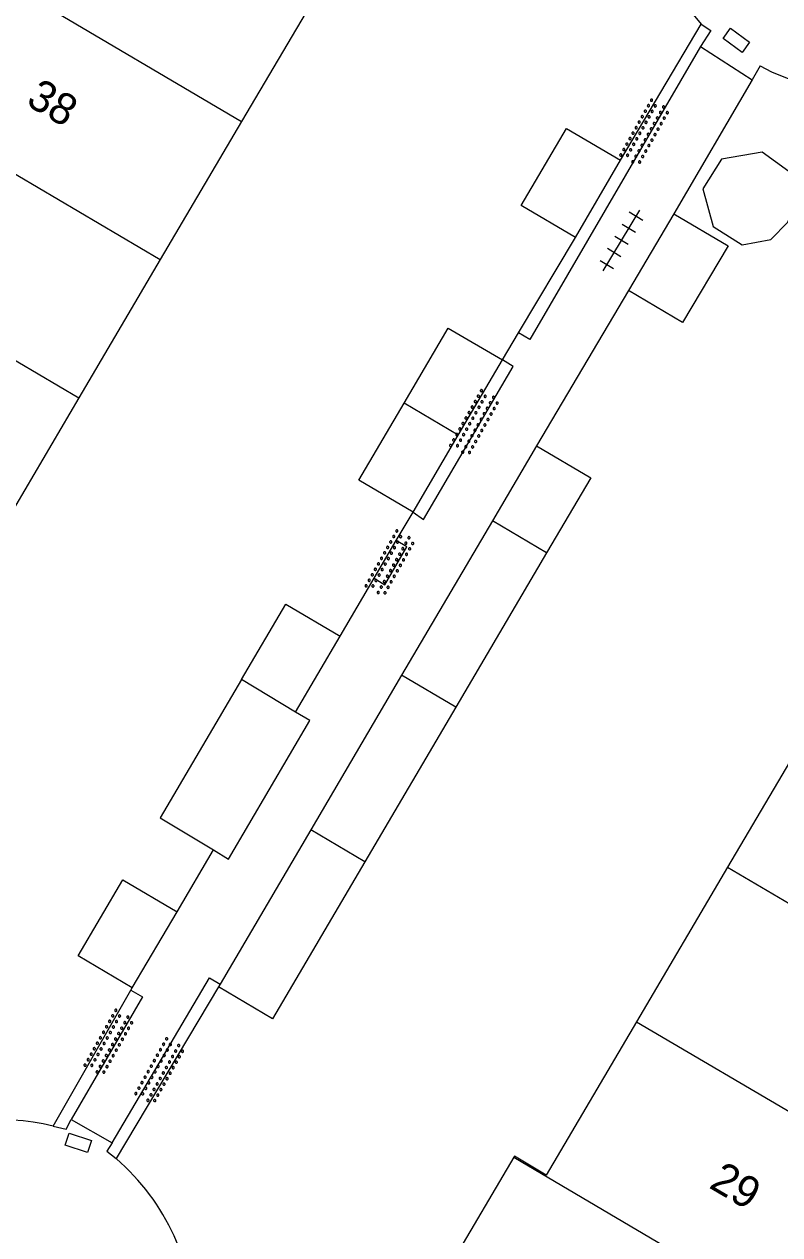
# Model space of a CAD drawing. Extents: x 132999 to 136000, y 398499 to 400501.
# Drawn here: x 133492.99 to 133517.03, y 399558.39 to 399596.9 of the extents above; entities that cross this region are included whole.
import ezdxf

# ---------------------------------------------------------------- set-up
doc = ezdxf.new("R2010")
doc.units = 0
for name, color, linetype in [('gg-afsc-erfafscheiding', 7, 'Continuous'), ('gg-afsc-muur', 7, 'Continuous'), ('gg-anno-huisnummerreeks BGT', 7, 'Continuous'), ('gg-bbg-bijgebouw', 7, 'Continuous'), ('gg-bbg-gedigitaliseerde bebouwing', 7, 'Continuous'), ('gg-bbg-gedigitaliseerde bijgebouw', 7, 'Continuous'), ('gg-bbg-tussenscheiding', 7, 'Continuous'), ('gg-knt-verharding', 7, 'Continuous'), ('gt-symb-kolk center center', 7, 'Continuous'), ('gt-symb-overige verharding', 7, 'Continuous'), ('gt-symb-tegel verharding', 7, 'Continuous')]:
    doc.layers.add(name, color=color, linetype=linetype)

# ---------------------------------------------------------------- blocks, each defined once
blk = doc.blocks.new('gt0-OVH')
at = {"layer": 'gt-symb-overige verharding'}
for points in [[(-0.972, 0.298), (-0.967, 0.308), (-0.965, 0.319), (-0.966, 0.33), (-0.971, 0.34), (-0.978, 0.348), (-0.988, 0.353), (-0.999, 0.355), (-1.01, 0.354), (-1.02, 0.349), (-1.028, 0.342), (-1.033, 0.332), (-1.035, 0.321), (-1.034, 0.31), (-1.029, 0.3), (-1.022, 0.292), (-1.012, 0.287), (-1.001, 0.285), (-0.99, 0.286), (-0.98, 0.291)], [(-0.872, 0.106), (-0.867, 0.116), (-0.865, 0.126), (-0.866, 0.137), (-0.871, 0.147), (-0.878, 0.156), (-0.888, 0.161), (-0.899, 0.163), (-0.91, 0.162), (-0.92, 0.157), (-0.928, 0.15), (-0.933, 0.14), (-0.935, 0.129), (-0.934, 0.118), (-0.929, 0.108), (-0.922, 0.1), (-0.912, 0.095), (-0.901, 0.092), (-0.89, 0.094), (-0.88, 0.098)], [(-0.772, 0.298), (-0.767, 0.308), (-0.765, 0.319), (-0.766, 0.33), (-0.771, 0.34), (-0.778, 0.348), (-0.788, 0.353), (-0.799, 0.355), (-0.81, 0.354), (-0.82, 0.349), (-0.828, 0.342), (-0.833, 0.332), (-0.835, 0.321), (-0.834, 0.31), (-0.829, 0.3), (-0.822, 0.292), (-0.812, 0.287), (-0.801, 0.285), (-0.79, 0.286), (-0.78, 0.291)], [(-0.672, 0.106), (-0.667, 0.116), (-0.665, 0.126), (-0.666, 0.137), (-0.671, 0.147), (-0.678, 0.156), (-0.688, 0.161), (-0.699, 0.163), (-0.71, 0.162), (-0.72, 0.157), (-0.728, 0.15), (-0.733, 0.14), (-0.735, 0.129), (-0.734, 0.118), (-0.729, 0.108), (-0.722, 0.1), (-0.712, 0.095), (-0.701, 0.092), (-0.69, 0.094), (-0.68, 0.098)], [(-0.572, 0.298), (-0.567, 0.308), (-0.565, 0.319), (-0.566, 0.33), (-0.571, 0.34), (-0.578, 0.348), (-0.588, 0.353), (-0.599, 0.355), (-0.61, 0.354), (-0.62, 0.349), (-0.628, 0.342), (-0.633, 0.332), (-0.635, 0.321), (-0.634, 0.31), (-0.629, 0.3), (-0.622, 0.292), (-0.612, 0.287), (-0.601, 0.285), (-0.59, 0.286), (-0.58, 0.291)], [(-0.472, 0.106), (-0.467, 0.116), (-0.465, 0.126), (-0.466, 0.137), (-0.471, 0.147), (-0.478, 0.156), (-0.488, 0.161), (-0.499, 0.163), (-0.51, 0.162), (-0.52, 0.157), (-0.528, 0.15), (-0.533, 0.14), (-0.535, 0.129), (-0.534, 0.118), (-0.529, 0.108), (-0.522, 0.1), (-0.512, 0.095), (-0.501, 0.092), (-0.49, 0.094), (-0.48, 0.098)], [(-0.372, 0.298), (-0.367, 0.308), (-0.365, 0.319), (-0.366, 0.33), (-0.371, 0.34), (-0.378, 0.348), (-0.388, 0.353), (-0.399, 0.355), (-0.41, 0.354), (-0.42, 0.349), (-0.428, 0.342), (-0.433, 0.332), (-0.435, 0.321), (-0.434, 0.31), (-0.429, 0.3), (-0.422, 0.292), (-0.412, 0.287), (-0.401, 0.285), (-0.39, 0.286), (-0.38, 0.291)], [(-0.272, 0.106), (-0.267, 0.116), (-0.265, 0.126), (-0.266, 0.137), (-0.271, 0.147), (-0.278, 0.156), (-0.288, 0.161), (-0.299, 0.163), (-0.31, 0.162), (-0.32, 0.157), (-0.328, 0.15), (-0.333, 0.14), (-0.335, 0.129), (-0.334, 0.118), (-0.329, 0.108), (-0.322, 0.1), (-0.312, 0.095), (-0.301, 0.092), (-0.29, 0.094), (-0.28, 0.098)], [(-0.172, 0.298), (-0.167, 0.308), (-0.165, 0.319), (-0.166, 0.33), (-0.171, 0.34), (-0.178, 0.348), (-0.188, 0.353), (-0.199, 0.355), (-0.21, 0.354), (-0.22, 0.349), (-0.228, 0.342), (-0.233, 0.332), (-0.235, 0.321), (-0.234, 0.31), (-0.229, 0.3), (-0.222, 0.292), (-0.212, 0.287), (-0.201, 0.285), (-0.19, 0.286), (-0.18, 0.291)], [(-0.072, 0.106), (-0.067, 0.116), (-0.065, 0.126), (-0.066, 0.137), (-0.071, 0.147), (-0.078, 0.156), (-0.088, 0.161), (-0.099, 0.163), (-0.11, 0.162), (-0.12, 0.157), (-0.128, 0.15), (-0.133, 0.14), (-0.135, 0.129), (-0.134, 0.118), (-0.129, 0.108), (-0.122, 0.1), (-0.112, 0.095), (-0.101, 0.092), (-0.09, 0.094), (-0.08, 0.098)], [(0.028, 0.298), (0.033, 0.308), (0.035, 0.319), (0.034, 0.33), (0.029, 0.34), (0.022, 0.348), (0.012, 0.353), (0.001, 0.355), (-0.01, 0.354), (-0.02, 0.349), (-0.028, 0.342), (-0.033, 0.332), (-0.035, 0.321), (-0.034, 0.31), (-0.029, 0.3), (-0.022, 0.292), (-0.012, 0.287), (-0.001, 0.285), (0.01, 0.286), (0.02, 0.291)], [(0.128, 0.106), (0.133, 0.116), (0.135, 0.126), (0.134, 0.137), (0.129, 0.147), (0.122, 0.156), (0.112, 0.161), (0.101, 0.163), (0.09, 0.162), (0.08, 0.157), (0.072, 0.15), (0.067, 0.14), (0.065, 0.129), (0.066, 0.118), (0.071, 0.108), (0.078, 0.1), (0.088, 0.095), (0.099, 0.092), (0.11, 0.094), (0.12, 0.098)], [(0.228, 0.298), (0.233, 0.308), (0.235, 0.319), (0.234, 0.33), (0.229, 0.34), (0.222, 0.348), (0.212, 0.353), (0.201, 0.355), (0.19, 0.354), (0.18, 0.349), (0.172, 0.342), (0.167, 0.332), (0.165, 0.321), (0.166, 0.31), (0.171, 0.3), (0.178, 0.292), (0.188, 0.287), (0.199, 0.285), (0.21, 0.286), (0.22, 0.291)], [(0.328, 0.106), (0.333, 0.116), (0.335, 0.126), (0.334, 0.137), (0.329, 0.147), (0.322, 0.156), (0.312, 0.161), (0.301, 0.163), (0.29, 0.162), (0.28, 0.157), (0.272, 0.15), (0.267, 0.14), (0.265, 0.129), (0.266, 0.118), (0.271, 0.108), (0.278, 0.1), (0.288, 0.095), (0.299, 0.092), (0.31, 0.094), (0.32, 0.098)], [(0.428, 0.298), (0.433, 0.308), (0.435, 0.319), (0.434, 0.33), (0.429, 0.34), (0.422, 0.348), (0.412, 0.353), (0.401, 0.355), (0.39, 0.354), (0.38, 0.349), (0.372, 0.342), (0.367, 0.332), (0.365, 0.321), (0.366, 0.31), (0.371, 0.3), (0.378, 0.292), (0.388, 0.287), (0.399, 0.285), (0.41, 0.286), (0.42, 0.291)], [(0.528, 0.106), (0.533, 0.116), (0.535, 0.126), (0.534, 0.137), (0.529, 0.147), (0.522, 0.156), (0.512, 0.161), (0.501, 0.163), (0.49, 0.162), (0.48, 0.157), (0.472, 0.15), (0.467, 0.14), (0.465, 0.129), (0.466, 0.118), (0.471, 0.108), (0.478, 0.1), (0.488, 0.095), (0.499, 0.092), (0.51, 0.094), (0.52, 0.098)], [(0.628, 0.298), (0.633, 0.308), (0.635, 0.319), (0.634, 0.33), (0.629, 0.34), (0.622, 0.348), (0.612, 0.353), (0.601, 0.355), (0.59, 0.354), (0.58, 0.349), (0.572, 0.342), (0.567, 0.332), (0.565, 0.321), (0.566, 0.31), (0.571, 0.3), (0.578, 0.292), (0.588, 0.287), (0.599, 0.285), (0.61, 0.286), (0.62, 0.291)], [(0.728, 0.106), (0.733, 0.116), (0.735, 0.126), (0.734, 0.137), (0.729, 0.147), (0.722, 0.156), (0.712, 0.161), (0.701, 0.163), (0.69, 0.162), (0.68, 0.157), (0.672, 0.15), (0.667, 0.14), (0.665, 0.129), (0.666, 0.118), (0.671, 0.108), (0.678, 0.1), (0.688, 0.095), (0.699, 0.092), (0.71, 0.094), (0.72, 0.098)], [(0.828, 0.298), (0.833, 0.308), (0.835, 0.319), (0.834, 0.33), (0.829, 0.34), (0.822, 0.348), (0.812, 0.353), (0.801, 0.355), (0.79, 0.354), (0.78, 0.349), (0.772, 0.342), (0.767, 0.332), (0.765, 0.321), (0.766, 0.31), (0.771, 0.3), (0.778, 0.292), (0.788, 0.287), (0.799, 0.285), (0.81, 0.286), (0.82, 0.291)], [(0.928, 0.106), (0.933, 0.116), (0.935, 0.126), (0.934, 0.137), (0.929, 0.147), (0.922, 0.156), (0.912, 0.161), (0.901, 0.163), (0.89, 0.162), (0.88, 0.157), (0.872, 0.15), (0.867, 0.14), (0.865, 0.129), (0.866, 0.118), (0.871, 0.108), (0.878, 0.1), (0.888, 0.095), (0.899, 0.092), (0.91, 0.094), (0.92, 0.098)], [(1.028, 0.298), (1.033, 0.308), (1.035, 0.319), (1.034, 0.33), (1.029, 0.34), (1.022, 0.348), (1.012, 0.353), (1.001, 0.355), (0.99, 0.354), (0.98, 0.349), (0.972, 0.342), (0.967, 0.332), (0.965, 0.321), (0.966, 0.31), (0.971, 0.3), (0.978, 0.292), (0.988, 0.287), (0.999, 0.285), (1.01, 0.286), (1.02, 0.291)], [(-0.972, -0.142), (-0.967, -0.132), (-0.965, -0.121), (-0.966, -0.11), (-0.971, -0.1), (-0.978, -0.092), (-0.988, -0.087), (-0.999, -0.085), (-1.01, -0.086), (-1.02, -0.091), (-1.028, -0.098), (-1.033, -0.108), (-1.035, -0.119), (-1.034, -0.13), (-1.029, -0.14), (-1.022, -0.148), (-1.012, -0.153), (-1.001, -0.155), (-0.99, -0.154), (-0.98, -0.149)], [(-0.872, -0.334), (-0.867, -0.324), (-0.865, -0.314), (-0.866, -0.303), (-0.871, -0.293), (-0.878, -0.284), (-0.888, -0.279), (-0.899, -0.277), (-0.91, -0.278), (-0.92, -0.283), (-0.928, -0.29), (-0.933, -0.3), (-0.935, -0.311), (-0.934, -0.322), (-0.929, -0.332), (-0.922, -0.34), (-0.912, -0.345), (-0.901, -0.348), (-0.89, -0.346), (-0.88, -0.342)], [(-0.772, -0.142), (-0.767, -0.132), (-0.765, -0.121), (-0.766, -0.11), (-0.771, -0.1), (-0.778, -0.092), (-0.788, -0.087), (-0.799, -0.085), (-0.81, -0.086), (-0.82, -0.091), (-0.828, -0.098), (-0.833, -0.108), (-0.835, -0.119), (-0.834, -0.13), (-0.829, -0.14), (-0.822, -0.148), (-0.812, -0.153), (-0.801, -0.155), (-0.79, -0.154), (-0.78, -0.149)], [(-0.672, -0.334), (-0.667, -0.324), (-0.665, -0.314), (-0.666, -0.303), (-0.671, -0.293), (-0.678, -0.284), (-0.688, -0.279), (-0.699, -0.277), (-0.71, -0.278), (-0.72, -0.283), (-0.728, -0.29), (-0.733, -0.3), (-0.735, -0.311), (-0.734, -0.322), (-0.729, -0.332), (-0.722, -0.34), (-0.712, -0.345), (-0.701, -0.348), (-0.69, -0.346), (-0.68, -0.342)], [(-0.572, -0.142), (-0.567, -0.132), (-0.565, -0.121), (-0.566, -0.11), (-0.571, -0.1), (-0.578, -0.092), (-0.588, -0.087), (-0.599, -0.085), (-0.61, -0.086), (-0.62, -0.091), (-0.628, -0.098), (-0.633, -0.108), (-0.635, -0.119), (-0.634, -0.13), (-0.629, -0.14), (-0.622, -0.148), (-0.612, -0.153), (-0.601, -0.155), (-0.59, -0.154), (-0.58, -0.149)], [(-0.472, -0.334), (-0.467, -0.324), (-0.465, -0.314), (-0.466, -0.303), (-0.471, -0.293), (-0.478, -0.284), (-0.488, -0.279), (-0.499, -0.277), (-0.51, -0.278), (-0.52, -0.283), (-0.528, -0.29), (-0.533, -0.3), (-0.535, -0.311), (-0.534, -0.322), (-0.529, -0.332), (-0.522, -0.34), (-0.512, -0.345), (-0.501, -0.348), (-0.49, -0.346), (-0.48, -0.342)], [(-0.372, -0.142), (-0.367, -0.132), (-0.365, -0.121), (-0.366, -0.11), (-0.371, -0.1), (-0.378, -0.092), (-0.388, -0.087), (-0.399, -0.085), (-0.41, -0.086), (-0.42, -0.091), (-0.428, -0.098), (-0.433, -0.108), (-0.435, -0.119), (-0.434, -0.13), (-0.429, -0.14), (-0.422, -0.148), (-0.412, -0.153), (-0.401, -0.155), (-0.39, -0.154), (-0.38, -0.149)], [(-0.272, -0.334), (-0.267, -0.324), (-0.265, -0.314), (-0.266, -0.303), (-0.271, -0.293), (-0.278, -0.284), (-0.288, -0.279), (-0.299, -0.277), (-0.31, -0.278), (-0.32, -0.283), (-0.328, -0.29), (-0.333, -0.3), (-0.335, -0.311), (-0.334, -0.322), (-0.329, -0.332), (-0.322, -0.34), (-0.312, -0.345), (-0.301, -0.348), (-0.29, -0.346), (-0.28, -0.342)], [(-0.172, -0.142), (-0.167, -0.132), (-0.165, -0.121), (-0.166, -0.11), (-0.171, -0.1), (-0.178, -0.092), (-0.188, -0.087), (-0.199, -0.085), (-0.21, -0.086), (-0.22, -0.091), (-0.228, -0.098), (-0.233, -0.108), (-0.235, -0.119), (-0.234, -0.13), (-0.229, -0.14), (-0.222, -0.148), (-0.212, -0.153), (-0.201, -0.155), (-0.19, -0.154), (-0.18, -0.149)], [(-0.072, -0.334), (-0.067, -0.324), (-0.065, -0.314), (-0.066, -0.303), (-0.071, -0.293), (-0.078, -0.284), (-0.088, -0.279), (-0.099, -0.277), (-0.11, -0.278), (-0.12, -0.283), (-0.128, -0.29), (-0.133, -0.3), (-0.135, -0.311), (-0.134, -0.322), (-0.129, -0.332), (-0.122, -0.34), (-0.112, -0.345), (-0.101, -0.348), (-0.09, -0.346), (-0.08, -0.342)], [(0.028, -0.142), (0.033, -0.132), (0.035, -0.121), (0.034, -0.11), (0.029, -0.1), (0.022, -0.092), (0.012, -0.087), (0.001, -0.085), (-0.01, -0.086), (-0.02, -0.091), (-0.028, -0.098), (-0.033, -0.108), (-0.035, -0.119), (-0.034, -0.13), (-0.029, -0.14), (-0.022, -0.148), (-0.012, -0.153), (-0.001, -0.155), (0.01, -0.154), (0.02, -0.149)], [(0.128, -0.334), (0.133, -0.324), (0.135, -0.314), (0.134, -0.303), (0.129, -0.293), (0.122, -0.284), (0.112, -0.279), (0.101, -0.277), (0.09, -0.278), (0.08, -0.283), (0.072, -0.29), (0.067, -0.3), (0.065, -0.311), (0.066, -0.322), (0.071, -0.332), (0.078, -0.34), (0.088, -0.345), (0.099, -0.348), (0.11, -0.346), (0.12, -0.342)], [(0.228, -0.142), (0.233, -0.132), (0.235, -0.121), (0.234, -0.11), (0.229, -0.1), (0.222, -0.092), (0.212, -0.087), (0.201, -0.085), (0.19, -0.086), (0.18, -0.091), (0.172, -0.098), (0.167, -0.108), (0.165, -0.119), (0.166, -0.13), (0.171, -0.14), (0.178, -0.148), (0.188, -0.153), (0.199, -0.155), (0.21, -0.154), (0.22, -0.149)], [(0.328, -0.334), (0.333, -0.324), (0.335, -0.314), (0.334, -0.303), (0.329, -0.293), (0.322, -0.284), (0.312, -0.279), (0.301, -0.277), (0.29, -0.278), (0.28, -0.283), (0.272, -0.29), (0.267, -0.3), (0.265, -0.311), (0.266, -0.322), (0.271, -0.332), (0.278, -0.34), (0.288, -0.345), (0.299, -0.348), (0.31, -0.346), (0.32, -0.342)], [(0.428, -0.142), (0.433, -0.132), (0.435, -0.121), (0.434, -0.11), (0.429, -0.1), (0.422, -0.092), (0.412, -0.087), (0.401, -0.085), (0.39, -0.086), (0.38, -0.091), (0.372, -0.098), (0.367, -0.108), (0.365, -0.119), (0.366, -0.13), (0.371, -0.14), (0.378, -0.148), (0.388, -0.153), (0.399, -0.155), (0.41, -0.154), (0.42, -0.149)], [(0.528, -0.334), (0.533, -0.324), (0.535, -0.314), (0.534, -0.303), (0.529, -0.293), (0.522, -0.284), (0.512, -0.279), (0.501, -0.277), (0.49, -0.278), (0.48, -0.283), (0.472, -0.29), (0.467, -0.3), (0.465, -0.311), (0.466, -0.322), (0.471, -0.332), (0.478, -0.34), (0.488, -0.345), (0.499, -0.348), (0.51, -0.346), (0.52, -0.342)], [(0.628, -0.142), (0.633, -0.132), (0.635, -0.121), (0.634, -0.11), (0.629, -0.1), (0.622, -0.092), (0.612, -0.087), (0.601, -0.085), (0.59, -0.086), (0.58, -0.091), (0.572, -0.098), (0.567, -0.108), (0.565, -0.119), (0.566, -0.13), (0.571, -0.14), (0.578, -0.148), (0.588, -0.153), (0.599, -0.155), (0.61, -0.154), (0.62, -0.149)], [(0.728, -0.334), (0.733, -0.324), (0.735, -0.314), (0.734, -0.303), (0.729, -0.293), (0.722, -0.284), (0.712, -0.279), (0.701, -0.277), (0.69, -0.278), (0.68, -0.283), (0.672, -0.29), (0.667, -0.3), (0.665, -0.311), (0.666, -0.322), (0.671, -0.332), (0.678, -0.34), (0.688, -0.345), (0.699, -0.348), (0.71, -0.346), (0.72, -0.342)], [(0.828, -0.142), (0.833, -0.132), (0.835, -0.121), (0.834, -0.11), (0.829, -0.1), (0.822, -0.092), (0.812, -0.087), (0.801, -0.085), (0.79, -0.086), (0.78, -0.091), (0.772, -0.098), (0.767, -0.108), (0.765, -0.119), (0.766, -0.13), (0.771, -0.14), (0.778, -0.148), (0.788, -0.153), (0.799, -0.155), (0.81, -0.154), (0.82, -0.149)], [(0.928, -0.334), (0.933, -0.324), (0.935, -0.314), (0.934, -0.303), (0.929, -0.293), (0.922, -0.284), (0.912, -0.279), (0.901, -0.277), (0.89, -0.278), (0.88, -0.283), (0.872, -0.29), (0.867, -0.3), (0.865, -0.311), (0.866, -0.322), (0.871, -0.332), (0.878, -0.34), (0.888, -0.345), (0.899, -0.348), (0.91, -0.346), (0.92, -0.342)], [(1.028, -0.142), (1.033, -0.132), (1.035, -0.121), (1.034, -0.11), (1.029, -0.1), (1.022, -0.092), (1.012, -0.087), (1.001, -0.085), (0.99, -0.086), (0.98, -0.091), (0.972, -0.098), (0.967, -0.108), (0.965, -0.119), (0.966, -0.13), (0.971, -0.14), (0.978, -0.148), (0.988, -0.153), (0.999, -0.155), (1.01, -0.154), (1.02, -0.149)]]:
    blk.add_lwpolyline(points, close=True, dxfattribs=at)
blk = doc.blocks.new('gt0-KOLKCC')
at = {"layer": 'gt-symb-kolk center center'}
blk.add_lwpolyline([(-0.375, 0.2), (0.375, 0.2), (0.375, -0.2), (-0.375, -0.2)], close=True, dxfattribs=at)
blk = doc.blocks.new('gt0-TEG1')
at = {"layer": 'gt-symb-tegel verharding'}
for p, q in [((-1.125, 0), (1.125, 0)), ((-0.9, -0.25), (-0.9, 0.25)), ((-0.45, -0.25), (-0.45, 0.25)), ((0, -0.25), (0, 0.25)), ((0.45, -0.25), (0.45, 0.25)), ((0.9, -0.25), (0.9, 0.25))]:
    blk.add_line(p, q, dxfattribs=at)

msp = doc.modelspace()

# ---------------------------------------------------------------- linework, layer by layer
at = {"layer": 'gg-afsc-erfafscheiding'}
for p, q in [((133508.714, 399587.082), (133510.523, 399590.121)), ((133508.201, 399586.22), (133508.714, 399587.082)), ((133504.826, 399580.473), (133505.361, 399581.38)), ((133504.124, 399579.281), (133504.826, 399580.473)), ((133503.038, 399577.437), (133504.124, 399579.281)), ((133499.167, 399566.272), (133495.916, 399560.813))]:
    msp.add_line(p, q, dxfattribs=at)
msp.add_arc((133491.046, 399555.243), 7.399, 0.8999, 48.8368, dxfattribs=at)
at = {"layer": 'gg-afsc-muur'}
for p, q in [((133511.964, 399592.576), (133514.528, 399596.903)), ((133516.407, 399595.576), (133516.149, 399595.134)), ((133516.149, 399595.134), (133513.66, 399590.874)), ((133512.212, 399588.428), (133509.287, 399583.486)), ((133497.851, 399568.665), (133499.008, 399570.633)), ((133493.907, 399561.841), (133496.379, 399566.168)), ((133496.379, 399566.168), (133496.424, 399566.246))]:
    msp.add_line(p, q, dxfattribs=at)
for centre, radius, start, end in [((133519.875, 399601.576), 7.101, 180.9976, 221.1516), ((133519.001, 399600.17), 5.276, 240.5501, 308.8438), ((133492.377, 399556.155), 5.888, 74.936, 125.0427)]:
    msp.add_arc(centre, radius, start, end, dxfattribs=at)
at = {"layer": 'gg-bbg-bijgebouw'}
for p, q in [((133510.523, 399590.121), (133511.964, 399592.576)), ((133513.66, 399590.874), (133512.212, 399588.428)), ((133506.799, 399583.83), (133508.201, 399586.22)), ((133505.361, 399581.38), (133506.799, 399583.83)), ((133509.287, 399583.486), (133507.884, 399581.099)), ((133507.884, 399581.099), (133504.996, 399576.188)), ((133501.614, 399575.015), (133503.038, 399577.437)), ((133504.996, 399576.188), (133502.105, 399571.269)), ((133502.105, 399571.269), (133499.221, 399566.364)), ((133496.424, 399566.246), (133497.851, 399568.665)), ((133499.221, 399566.364), (133499.167, 399566.272))]:
    msp.add_line(p, q, dxfattribs=at)
msp.add_lwpolyline([(133499.008, 399570.633), (133499.49, 399570.344), (133502.077, 399574.75), (133501.614, 399575.015)], dxfattribs=at)
at = {"layer": 'gg-bbg-gedigitaliseerde bebouwing'}
for p, q in [((133502.491, 399598.201), (133499.905, 399593.812)), ((133499.905, 399593.812), (133497.315, 399589.416)), ((133497.315, 399589.416), (133494.725, 399585.02)), ((133494.725, 399585.02), (133492.136, 399580.625)), ((133518.256, 399574.994), (133515.365, 399570.084)), ((133515.365, 399570.084), (133512.47, 399565.167)), ((133508.562, 399560.856), (133503.591, 399552.443))]:
    msp.add_line(p, q, dxfattribs=at)
msp.add_lwpolyline([(133512.47, 399565.167), (133509.598, 399560.29), (133508.582, 399560.889), (133508.562, 399560.856)], dxfattribs=at)
at = {"layer": 'gg-bbg-gedigitaliseerde bijgebouw'}
for p, q in [((133509.607, 399580.085), (133506.72, 399575.173)), ((133506.72, 399575.173), (133503.828, 399570.254))]:
    msp.add_line(p, q, dxfattribs=at)
for points in [[(133510.523, 399590.121), (133508.798, 399591.133), (133510.239, 399593.588), (133511.964, 399592.576)], [(133516.463, 399592.834), (133515.169, 399592.61), (133514.577, 399591.662), (133514.912, 399590.462), (133515.831, 399589.888), (133516.741, 399590.05), (133517.28, 399590.601), (133517.578, 399591.333), (133517.317, 399592.219), (133516.463, 399592.834)], [(133513.66, 399590.874), (133515.381, 399589.855), (133513.933, 399587.409), (133512.212, 399588.428)], [(133505.075, 399584.845), (133506.476, 399587.232), (133508.201, 399586.22)], [(133505.361, 399581.38), (133503.636, 399582.392), (133505.075, 399584.845)], [(133509.287, 399583.486), (133511.011, 399582.472), (133509.607, 399580.085)], [(133499.903, 399576.051), (133501.314, 399578.451), (133503.038, 399577.437)], [(133499.903, 399576.051), (133497.315, 399571.649), (133499.008, 399570.633)], [(133503.828, 399570.254), (133500.891, 399565.258), (133499.167, 399566.272)], [(133496.424, 399566.246), (133494.701, 399567.262), (133496.128, 399569.681), (133497.851, 399568.665)]]:
    msp.add_lwpolyline(points, dxfattribs=at)
at = {"layer": 'gg-bbg-tussenscheiding'}
for p, q in [((133491.768, 399598.608), (133499.905, 399593.812)), ((133488.801, 399594.43), (133497.315, 399589.416)), ((133486.595, 399589.805), (133494.725, 399585.02)), ((133506.799, 399583.83), (133505.075, 399584.845)), ((133509.607, 399580.085), (133507.884, 399581.099)), ((133501.614, 399575.015), (133499.903, 399576.051)), ((133506.72, 399575.173), (133504.996, 399576.188)), ((133503.828, 399570.254), (133502.105, 399571.269)), ((133515.365, 399570.084), (133523.478, 399565.308)), ((133512.47, 399565.167), (133527.227, 399556.48)), ((133508.562, 399560.856), (133518.128, 399555.225))]:
    msp.add_line(p, q, dxfattribs=at)
at = {"layer": 'gg-knt-verharding'}
for p, q in [((133514.502, 399596.195), (133516.149, 399595.134)), ((133494.486, 399562.059), (133495.781, 399561.318))]:
    msp.add_line(p, q, dxfattribs=at)
for points in [[(133514.528, 399596.903), (133514.831, 399596.701), (133514.502, 399596.195)], [(133514.502, 399596.195), (133509.073, 399586.873), (133508.714, 399587.082)], [(133505.361, 399581.38), (133505.695, 399581.149), (133508.542, 399586.016), (133508.201, 399586.22)], [(133504.124, 399579.281), (133504.462, 399579.068), (133505.163, 399580.277), (133504.826, 399580.473)], [(133495.781, 399561.318), (133498.884, 399566.564), (133499.221, 399566.364)], [(133496.379, 399566.168), (133496.752, 399565.957), (133494.486, 399562.059)], [(133493.907, 399561.841), (133494.323, 399561.75), (133494.486, 399562.059)], [(133495.781, 399561.318), (133495.611, 399561.048), (133495.916, 399560.813)]]:
    msp.add_lwpolyline(points, dxfattribs=at)

# ---------------------------------------------------------------- block references
at = {"layer": 'gt-symb-kolk center center'}
for p, rotation in [((133515.644, 399596.389), -36.4231783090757), ((133494.71, 399561.315), 161.81873101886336)]:
    msp.add_blockref('gt0-KOLKCC', p, dxfattribs=dict(at, rotation=rotation))
at = {"layer": 'gt-symb-overige verharding'}
for p, rotation in [((133512.735, 399593.456), 60.71717142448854), ((133507.323, 399584.217), 60.717171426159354), ((133504.634, 399579.752), 60.717171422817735), ((133495.691, 399564.5), 60.66720921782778), ((133497.308, 399563.596), 60.66720921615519)]:
    msp.add_blockref('gt0-OVH', p, dxfattribs=dict(at, rotation=rotation))
at = {"layer": 'gt-symb-tegel verharding', "rotation": 58.91827016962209}
msp.add_blockref('gt0-TEG1', (133511.989, 399590.02), dxfattribs=at)

# ---------------------------------------------------------------- texts
at = {"layer": 'gg-anno-huisnummerreeks BGT'}
for s, rotation, p in [('38', 329.5, (133493.006, 399594.359)), ('29', 329.7, (133514.739, 399559.903))]:
    msp.add_text(s, height=1, rotation=rotation, dxfattribs=at).set_placement(p)

doc.saveas('drawing.dxf')
